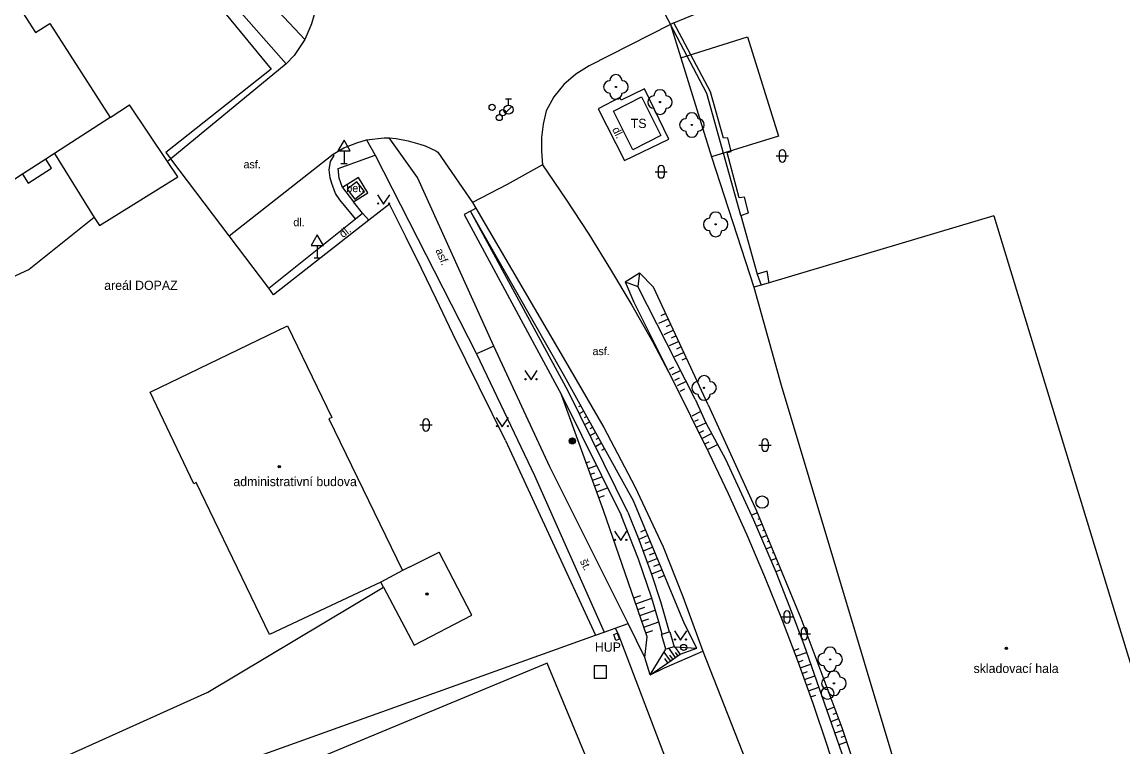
# Model space of a CAD drawing. Extents: x -596024 to -594475, y -1163820 to -1161957.
# Drawn here: x -595712.7 to -595623.3, y -1163619.7 to -1163560.7 of the extents above; entities that cross this region are included whole.
import ezdxf

# ---------------------------------------------------------------- set-up
doc = ezdxf.new("R2010")
doc.units = 0
for name, color, linetype in [('Level 10', 7, 'Continuous'), ('Level 11', 7, 'Continuous'), ('Level 14', 7, 'Continuous'), ('Level 15', 7, 'Continuous'), ('Level 22', 7, 'Continuous'), ('Level 24', 7, 'Continuous'), ('Level 25', 7, 'Continuous'), ('Level 26', 7, 'Continuous'), ('Level 27', 7, 'Continuous'), ('Level 28', 7, 'Continuous'), ('Level 34', 7, 'Continuous'), ('Level 36', 7, 'Continuous'), ('Level 39', 7, 'Continuous'), ('Level 40', 7, 'Continuous'), ('Level 41', 7, 'Continuous'), ('Level 5', 7, 'Continuous'), ('Level 7', 7, 'Continuous'), ('Level 8', 7, 'Continuous')]:
    doc.layers.add(name, color=color, linetype=linetype)

msp = doc.modelspace()

# ---------------------------------------------------------------- linework, layer by layer
at = {"layer": 'Level 10'}
for points in [[(-595688.87, -1163556.85), (-595688.72, -1163558.23), (-595688.85, -1163559.59), (-595689.21, -1163560.91), (-595689.27, -1163561.04), (-595689.77, -1163562.16)], [(-595659.79, -1163560.82), (-595651.7, -1163557.46)], [(-595660.06, -1163560.96), (-595666.67, -1163564.32)], [(-595689.77, -1163562.16), (-595690.63, -1163563.47), (-595691.28, -1163564.14)], [(-595691.28, -1163564.14), (-595700.66, -1163571.88)], [(-595666.67, -1163564.32), (-595667.76, -1163564.99), (-595668.73, -1163565.84), (-595669.53, -1163566.84), (-595670.16, -1163567.96), (-595670.41, -1163569.05), (-595670.54, -1163570.15), (-595670.55, -1163571.26), (-595670.45, -1163572.37)], [(-595687.58, -1163571.57), (-595687.47, -1163571.49), (-595686.6, -1163570.99), (-595685.55, -1163570.56), (-595684.74, -1163570.34)], [(-595684.74, -1163570.34), (-595683.31, -1163570.17), (-595682.92, -1163570.17)], [(-595682.92, -1163570.17), (-595682.33, -1163570.23), (-595681.37, -1163570.41), (-595680.42, -1163570.68), (-595679.98, -1163570.81), (-595679.12, -1163571.23), (-595678.97, -1163571.34)], [(-595678.97, -1163571.34), (-595676.14, -1163575.43)], [(-595700.66, -1163571.88), (-595700.92, -1163572.08)], [(-595695.92, -1163578.13), (-595687.58, -1163571.57)], [(-595670.45, -1163572.37), (-595668.55, -1163575.16), (-595666.7, -1163578), (-595664.92, -1163580.87), (-595663.19, -1163583.78), (-595661.53, -1163586.73), (-595659.94, -1163589.71), (-595656.94, -1163595.77)], [(-595676.14, -1163575.43), (-595675.88, -1163575.88)], [(-595675.88, -1163575.88), (-595668.2, -1163589.01)], [(-595706.87, -1163576.65), (-595712.15, -1163580.88), (-595714.09, -1163581.75)], [(-595668.2, -1163589.01), (-595665.47, -1163593.7), (-595662.95, -1163598.51), (-595660.65, -1163603.42), (-595659.06, -1163607.46)], [(-595656.94, -1163595.77), (-595655.37, -1163599.09), (-595653.86, -1163602.44), (-595652.42, -1163605.82), (-595651.05, -1163609.23), (-595649.74, -1163612.66), (-595648.5, -1163616.12), (-595647.32, -1163619.6), (-595646.21, -1163623.1)], [(-595659.06, -1163607.46), (-595657.43, -1163611.89)], [(-595657.43, -1163611.89), (-595652.52, -1163624.38)]]:
    msp.add_lwpolyline(points, dxfattribs=at)
at = {"layer": 'Level 11'}
for points in [[(-595689.77, -1163562.16), (-595694.42, -1163557.18)], [(-595691.28, -1163564.14), (-595695.54, -1163559.33)], [(-595660.06, -1163560.96), (-595659.23, -1163563.65), (-595656.73, -1163571.71), (-595653.28, -1163582.31)], [(-595659.23, -1163563.65), (-595653.79, -1163561.96), (-595651.29, -1163570.03), (-595656.73, -1163571.71)], [(-595660.19, -1163570.27), (-595662.17, -1163566.18), (-595664.07, -1163567.1), (-595664.17, -1163566.9), (-595665.93, -1163567.8), (-595663.8, -1163572.02), (-595660.19, -1163570.27)], [(-595710.09, -1163571.44), (-595706.87, -1163576.65), (-595706.45, -1163577.3), (-595700.08, -1163573.33), (-595700.92, -1163572.08), (-595704, -1163567.49)], [(-595705.58, -1163568.51), (-595704, -1163567.49)], [(-595684.74, -1163570.34), (-595684.06, -1163571.57)], [(-595674.42, -1163587.09), (-595680.62, -1163573.4), (-595682.92, -1163570.17)], [(-595687.38, -1163571.59), (-595687.47, -1163571.49)], [(-595712.7, -1163573.13), (-595712.23, -1163573.85), (-595710.34, -1163572.63), (-595710.81, -1163571.91)], [(-595692.68, -1163582.39), (-595685.64, -1163576.74), (-595686.91, -1163575.2), (-595687.27, -1163574.69), (-595687.56, -1163573.88), (-595687.71, -1163573.43), (-595687.79, -1163572.78), (-595687.69, -1163572.09), (-595687.38, -1163571.59)], [(-595685.4, -1163573.4), (-595686.71, -1163574.2), (-595686.98, -1163573.45), (-595687.06, -1163572.67), (-595684.06, -1163571.57)], [(-595684.06, -1163571.57), (-595675.81, -1163587.72)], [(-595670.45, -1163572.37), (-595673.32, -1163573.95), (-595676.14, -1163575.43)], [(-595686.71, -1163574.2), (-595685.82, -1163575.38)], [(-595684.64, -1163574.63), (-595685.4, -1163573.4)], [(-595684.57, -1163576.87), (-595685.07, -1163576.28), (-595685.82, -1163575.38), (-595684.64, -1163574.63)], [(-595685.64, -1163576.74), (-595685.07, -1163576.28)], [(-595676.3, -1163576.12), (-595676.82, -1163576.4), (-595668.92, -1163591.05)], [(-595663.53, -1163600.6), (-595668.38, -1163590.77), (-595676.3, -1163576.12)], [(-595674.42, -1163587.09), (-595675.81, -1163587.72)], [(-595663.51, -1163609.65), (-595669.85, -1163596.9), (-595674.42, -1163587.09)], [(-595675.81, -1163587.72), (-595671.1, -1163597.62), (-595665.44, -1163610.35)], [(-595668.92, -1163591.05), (-595664.07, -1163600.84)], [(-595660.73, -1163610.5), (-595661.01, -1163609.52), (-595661.58, -1163607.6), (-595662.67, -1163604.41), (-595664.07, -1163600.84)], [(-595663.53, -1163600.6), (-595662.62, -1163602.81), (-595661.59, -1163605.64), (-595660.87, -1163607.86), (-595660.16, -1163610.33)], [(-595697.64, -1163615.23), (-595683.36, -1163606.7)], [(-595664.56, -1163610.03), (-595663.51, -1163609.65)], [(-595662.14, -1163612.41), (-595663.51, -1163609.65)], [(-595660.79, -1163610.52), (-595660.73, -1163610.5)], [(-595660.43, -1163611.74), (-595660.79, -1163610.52)], [(-595660.73, -1163610.5), (-595660.16, -1163610.33)], [(-595660.16, -1163610.33), (-595660.12, -1163610.32)], [(-595660.12, -1163610.32), (-595659.77, -1163611.55)], [(-595659.77, -1163611.55), (-595660.43, -1163611.74)], [(-595661.71, -1163613.83), (-595662.14, -1163612.41)], [(-595661.71, -1163613.83), (-595660.54, -1163613.24), (-595657.43, -1163611.89)], [(-595717.26, -1163624.05), (-595697.64, -1163615.23)]]:
    msp.add_lwpolyline(points, dxfattribs=at)
at = {"layer": 'Level 14'}
for points in [[(-595676.3, -1163576.12), (-595675.88, -1163575.88)], [(-595657.93, -1163611.64), (-595658.92, -1163609.67), (-595663.06, -1163599.67), (-595668.79, -1163589.34), (-595676.3, -1163576.12)], [(-595663.75, -1163581.87), (-595662.58, -1163581.14)], [(-595662.58, -1163581.14), (-595662.71, -1163582.26)], [(-595662.58, -1163581.14), (-595661.45, -1163582.3)], [(-595663.75, -1163581.87), (-595662.71, -1163582.26)], [(-595663.75, -1163581.87), (-595663.04, -1163583.52), (-595659.94, -1163589.71)], [(-595658.06, -1163591.42), (-595662.71, -1163582.26)], [(-595656.99, -1163591.86), (-595661.45, -1163582.3)], [(-595662.14, -1163612.41), (-595661.96, -1163610.72), (-595665.49, -1163600.46), (-595668.92, -1163591.05)], [(-595658.06, -1163591.42), (-595657.19, -1163593.33), (-595655.6, -1163596.29), (-595653.31, -1163601.23), (-595651.51, -1163605.44), (-595650.19, -1163608.79), (-595649.23, -1163611.34)], [(-595656.99, -1163591.86), (-595653.07, -1163600.48), (-595649.46, -1163609.22), (-595646.15, -1163618.09), (-595643.14, -1163627.06)], [(-595661.71, -1163613.83), (-595660.28, -1163612.84), (-595659.28, -1163612.14), (-595657.93, -1163611.64)], [(-595661.71, -1163613.83), (-595660.43, -1163611.74)], [(-595659.77, -1163611.55), (-595657.93, -1163611.64)], [(-595649.23, -1163611.34), (-595643.68, -1163627.28)]]:
    msp.add_lwpolyline(points, dxfattribs=at)
at = {"layer": 'Level 15'}
for points in [[(-595660.24, -1163584.9), (-595661.02, -1163585.26)], [(-595660.45, -1163584.45), (-595660.84, -1163584.63)], [(-595659.81, -1163585.8), (-595660.59, -1163586.17)], [(-595660.03, -1163585.35), (-595660.42, -1163585.53)], [(-595659.39, -1163586.71), (-595660.16, -1163587.07)], [(-595659.6, -1163586.26), (-595659.99, -1163586.44)], [(-595658.97, -1163587.62), (-595659.72, -1163587.97)], [(-595659.18, -1163587.16), (-595659.56, -1163587.34)], [(-595658.76, -1163588.07), (-595659.13, -1163588.24)], [(-595660.14, -1163588.96), (-595659.78, -1163588.78)], [(-595659.92, -1163589.41), (-595659.2, -1163589.05)], [(-595659.7, -1163589.86), (-595659.34, -1163589.68)], [(-595659.48, -1163590.31), (-595658.77, -1163589.96)], [(-595659.26, -1163590.75), (-595658.9, -1163590.58)], [(-595667.35, -1163591.94), (-595667.53, -1163592.04)], [(-595667.1, -1163592.38), (-595667.48, -1163592.59)], [(-595666.86, -1163592.82), (-595667.06, -1163592.93)], [(-595658.31, -1163592.76), (-595657.61, -1163592.42)], [(-595666.62, -1163593.26), (-595667.04, -1163593.49)], [(-595666.38, -1163593.69), (-595666.6, -1163593.82)], [(-595658.09, -1163593.21), (-595657.78, -1163593.06)], [(-595657.88, -1163593.67), (-595657.19, -1163593.33)], [(-595666.13, -1163594.13), (-595666.6, -1163594.39)], [(-595665.89, -1163594.57), (-595666.13, -1163594.7)], [(-595657.68, -1163594.12), (-595657.36, -1163593.97)], [(-595657.47, -1163594.58), (-595656.72, -1163594.21)], [(-595665.65, -1163595), (-595666.15, -1163595.28)], [(-595665.41, -1163595.44), (-595665.67, -1163595.59)], [(-595657.27, -1163595.03), (-595656.93, -1163594.87)], [(-595657.06, -1163595.49), (-595656.24, -1163595.1)], [(-595666.9, -1163596.58), (-595666.6, -1163596.47)], [(-595666.73, -1163597.05), (-595666.07, -1163596.81)], [(-595666.56, -1163597.52), (-595666.2, -1163597.39)], [(-595666.39, -1163597.99), (-595665.62, -1163597.71)], [(-595666.22, -1163598.46), (-595665.81, -1163598.31)], [(-595666.05, -1163598.93), (-595665.18, -1163598.61)], [(-595665.88, -1163599.4), (-595665.42, -1163599.23)], [(-595653, -1163600.65), (-595653.49, -1163600.85)], [(-595652.62, -1163601.57), (-595653.08, -1163601.77)], [(-595652.81, -1163601.11), (-595652.96, -1163601.18)], [(-595661.89, -1163602.5), (-595662.62, -1163602.81)], [(-595662.08, -1163602.04), (-595662.49, -1163602.21)], [(-595652.24, -1163602.5), (-595652.69, -1163602.69)], [(-595652.43, -1163602.03), (-595652.59, -1163602.1)], [(-595661.5, -1163603.43), (-595662.28, -1163603.76)], [(-595661.69, -1163602.97), (-595662.14, -1163603.15)], [(-595651.86, -1163603.42), (-595652.3, -1163603.61)], [(-595652.05, -1163602.96), (-595652.2, -1163603.02)], [(-595661.12, -1163604.35), (-595661.92, -1163604.69)], [(-595661.31, -1163603.89), (-595661.78, -1163604.09)], [(-595651.48, -1163604.35), (-595651.91, -1163604.52)], [(-595651.67, -1163603.88), (-595651.8, -1163603.94)], [(-595660.74, -1163605.28), (-595661.59, -1163605.64)], [(-595660.93, -1163604.82), (-595661.43, -1163605.02)], [(-595651.09, -1163605.27), (-595651.51, -1163605.44)], [(-595651.28, -1163604.81), (-595651.44, -1163604.87)], [(-595660.55, -1163605.74), (-595661.07, -1163605.96)], [(-595663.04, -1163607.57), (-595662.46, -1163607.37)], [(-595662.88, -1163608.05), (-595661.58, -1163607.6)], [(-595662.72, -1163608.52), (-595662.13, -1163608.32)], [(-595662.56, -1163608.99), (-595661.29, -1163608.56)], [(-595662.39, -1163609.46), (-595661.81, -1163609.26)], [(-595662.23, -1163609.94), (-595661.01, -1163609.52)], [(-595662.07, -1163610.41), (-595661.48, -1163610.21)], [(-595659.66, -1163612.41), (-595660.17, -1163611.67)], [(-595659.28, -1163612.14), (-595659.68, -1163611.55)], [(-595650.04, -1163611.84), (-595649.61, -1163611.68)], [(-595660.07, -1163612.69), (-595660.57, -1163611.97)], [(-595660.28, -1163612.84), (-595660.51, -1163612.5)], [(-595659.86, -1163612.55), (-595660.1, -1163612.21)], [(-595659.45, -1163612.26), (-595659.64, -1163612)], [(-595649.87, -1163612.31), (-595649, -1163611.99)], [(-595649.69, -1163612.78), (-595649.27, -1163612.62)], [(-595649.52, -1163613.25), (-595648.67, -1163612.94)], [(-595649.35, -1163613.72), (-595648.93, -1163613.56)], [(-595649.18, -1163614.19), (-595648.34, -1163613.89)], [(-595649.01, -1163614.66), (-595648.6, -1163614.51)], [(-595648.84, -1163615.13), (-595648.01, -1163614.83)], [(-595648.68, -1163615.6), (-595648.26, -1163615.46)], [(-595646.75, -1163616.46), (-595647.37, -1163616.68)], [(-595646.58, -1163616.93), (-595646.88, -1163617.04)], [(-595646.4, -1163617.4), (-595647.04, -1163617.63)], [(-595646.23, -1163617.86), (-595646.55, -1163617.98)], [(-595646.06, -1163618.34), (-595646.71, -1163618.57)], [(-595645.9, -1163618.81), (-595646.22, -1163618.92)], [(-595645.75, -1163619.28), (-595646.39, -1163619.51)]]:
    msp.add_lwpolyline(points, dxfattribs=at)
at = {"layer": 'Level 22'}
for centre in [(-595664.49, -1163566.03), (-595660.91, -1163567.26), (-595658.32, -1163569.12), (-595656.39, -1163577.2), (-595657.33, -1163590.49), (-595647.09, -1163612.56), (-595646.78, -1163614.51)]:
    msp.add_circle(centre, 0.05, dxfattribs=at)
for centre, start, end in [((-595664.49, -1163565.53), 0, 180), ((-595664.99, -1163566.03), 90, 270), ((-595663.99, -1163566.03), 270, 90), ((-595664.49, -1163566.53), 180, 0), ((-595661.41, -1163567.26), 90, 270), ((-595660.91, -1163566.76), 0, 180), ((-595660.41, -1163567.26), 270, 90), ((-595660.91, -1163567.76), 180, 0), ((-595658.82, -1163569.12), 90, 270), ((-595658.32, -1163568.62), 0, 180), ((-595657.82, -1163569.12), 270, 90), ((-595658.32, -1163569.62), 180, 0), ((-595656.89, -1163577.2), 90, 270), ((-595656.39, -1163576.7), 0, 180), ((-595655.89, -1163577.2), 270, 90), ((-595656.39, -1163577.7), 180, 0), ((-595657.83, -1163590.49), 90, 270), ((-595657.33, -1163589.99), 0, 180), ((-595656.83, -1163590.49), 270, 90), ((-595657.33, -1163590.99), 180, 0), ((-595647.09, -1163612.06), 0, 180), ((-595647.59, -1163612.56), 90, 270), ((-595646.59, -1163612.56), 270, 90), ((-595647.09, -1163613.06), 180, 0), ((-595646.78, -1163614.01), 0, 180), ((-595647.28, -1163614.51), 90, 270), ((-595646.28, -1163614.51), 270, 90), ((-595646.78, -1163615.01), 180, 0)]:
    msp.add_arc(centre, 0.5, start, end, dxfattribs=at)
at = {"layer": 'Level 24'}
msp.add_lwpolyline([(-595664.39, -1163610.44), (-595664.21, -1163610.93), (-595664.49, -1163611.03), (-595664.67, -1163610.54), (-595664.39, -1163610.44)], dxfattribs=at)
at = {"layer": 'Level 25'}
for radius in [0.25, 0.2, 0.15, 0.1, 0.05]:
    msp.add_circle((-595668.03, -1163594.8), radius, dxfattribs=at)
at = {"layer": 'Level 26'}
for points in [[(-595685.708, -1163575.142), (-595684.918, -1163574.528), (-595685.532, -1163573.738), (-595686.322, -1163574.352)], [(-595666.26, -1163614.08), (-595665.26, -1163614.08), (-595665.26, -1163613.08), (-595666.26, -1163613.08)]]:
    msp.add_lwpolyline(points, close=True, dxfattribs=at)
at = {"layer": 'Level 27'}
for centre in [(-595652.62, -1163599.78), (-595647.3, -1163615.32)]:
    msp.add_circle(centre, 0.5, dxfattribs=at)
at = {"layer": 'Level 28'}
for p, q in [((-595673.47, -1163567.005), (-595672.97, -1163567.005)), ((-595673.22, -1163567.505), (-595673.22, -1163567.005)), ((-595673.478, -1163568.152), (-595672.948, -1163567.622))]:
    msp.add_line(p, q, dxfattribs=at)
for centre, radius in [((-595674.55, -1163567.69), 0.25), ((-595673.68, -1163568.12), 0.25), ((-595673.22, -1163567.88), 0.375), ((-595673.97, -1163568.52), 0.25), ((-595658.99, -1163611.59), 0.25)]:
    msp.add_circle(centre, radius, dxfattribs=at)
at = {"layer": 'Level 34'}
for p, q in [((-595686.58, -1163571.232), (-595686.58, -1163572.25)), ((-595686.83, -1163572.25), (-595686.33, -1163572.25)), ((-595688.75, -1163578.912), (-595688.75, -1163579.93)), ((-595689, -1163579.93), (-595688.5, -1163579.93))]:
    msp.add_line(p, q, dxfattribs=at)
for points in [[(-595687.08, -1163571.232), (-595686.08, -1163571.232), (-595686.58, -1163570.366)], [(-595689.25, -1163578.912), (-595688.25, -1163578.912), (-595688.75, -1163578.046)]]:
    msp.add_lwpolyline(points, close=True, dxfattribs=at)
at = {"layer": 'Level 36'}
for p, q in [((-595651.226, -1163571.386), (-595651.226, -1163571.886)), ((-595650.726, -1163571.386), (-595650.726, -1163571.886)), ((-595651.476, -1163571.636), (-595650.476, -1163571.636)), ((-595661.316, -1163572.926), (-595660.316, -1163572.926)), ((-595661.066, -1163572.676), (-595661.066, -1163573.176)), ((-595660.566, -1163572.676), (-595660.566, -1163573.176)), ((-595680.426, -1163593.506), (-595679.426, -1163593.506)), ((-595680.176, -1163593.256), (-595680.176, -1163593.756)), ((-595679.676, -1163593.256), (-595679.676, -1163593.756)), ((-595652.876, -1163595.146), (-595651.876, -1163595.146)), ((-595652.626, -1163594.896), (-595652.626, -1163595.396)), ((-595652.126, -1163594.896), (-595652.126, -1163595.396)), ((-595651.106, -1163609.116), (-595650.106, -1163609.116)), ((-595650.856, -1163608.866), (-595650.856, -1163609.366)), ((-595650.356, -1163608.866), (-595650.356, -1163609.366)), ((-595649.696, -1163610.476), (-595648.696, -1163610.476)), ((-595649.446, -1163610.226), (-595649.446, -1163610.726)), ((-595648.946, -1163610.226), (-595648.946, -1163610.726))]:
    msp.add_line(p, q, dxfattribs=at)
for points in [[(-595683.86, -1163574.8), (-595683.36, -1163575.55), (-595682.86, -1163574.8)], [(-595671.89, -1163589.09), (-595671.39, -1163589.84), (-595670.89, -1163589.09)], [(-595674.22, -1163592.9), (-595673.72, -1163593.65), (-595673.22, -1163592.9)], [(-595664.6, -1163602.14), (-595664.1, -1163602.89), (-595663.6, -1163602.14)], [(-595659.74, -1163610.25), (-595659.24, -1163611), (-595658.74, -1163610.25)]]:
    msp.add_lwpolyline(points, dxfattribs=at)
for centre in [(-595683.81, -1163575.5), (-595682.911, -1163575.5), (-595671.84, -1163589.79), (-595670.941, -1163589.79), (-595674.17, -1163593.6), (-595673.271, -1163593.6), (-595664.55, -1163602.84), (-595663.651, -1163602.84), (-595659.69, -1163610.95), (-595658.791, -1163610.95)]:
    msp.add_circle(centre, 0.05, dxfattribs=at)
for centre, start, end in [((-595650.976, -1163571.386), 0, 180), ((-595660.816, -1163572.676), 0, 180), ((-595650.976, -1163571.886), 180, 0), ((-595660.816, -1163573.176), 180, 0), ((-595679.926, -1163593.256), 0, 180), ((-595679.926, -1163593.756), 180, 0), ((-595652.376, -1163594.896), 0, 180), ((-595652.376, -1163595.396), 180, 0), ((-595650.606, -1163608.866), 0, 180), ((-595650.606, -1163609.366), 180, 0), ((-595649.196, -1163610.226), 0, 180), ((-595649.196, -1163610.726), 180, 0)]:
    msp.add_arc(centre, 0.25, start, end, dxfattribs=at)
at = {"layer": 'Level 39'}
for centre, radius in [((-595691.84, -1163596.89), 0.09), ((-595691.84, -1163596.89), 0.0398), ((-595679.84, -1163607.24), 0.09), ((-595679.84, -1163607.24), 0.0398), ((-595632.77, -1163611.67), 0.09), ((-595632.77, -1163611.67), 0.0398)]:
    msp.add_circle(centre, radius, dxfattribs=at)
at = {"layer": 'Level 5'}
for points in [[(-595713.15, -1163559.25), (-595711.63, -1163561.6)], [(-595711.63, -1163561.6), (-595710.48, -1163560.86)], [(-595710.48, -1163560.86), (-595705.58, -1163568.51)], [(-595660.83, -1163569.98), (-595663.13, -1163571.13), (-595663.99, -1163569.42), (-595664.7, -1163568), (-595662.41, -1163566.83), (-595660.83, -1163569.98)], [(-595705.58, -1163568.51), (-595710.09, -1163571.44)], [(-595710.09, -1163571.44), (-595710.81, -1163571.91)], [(-595710.81, -1163571.91), (-595712.7, -1163573.13)], [(-595712.7, -1163573.13), (-595717.6, -1163576.32)], [(-595633.79, -1163576.5), (-595652.03, -1163581.94)], [(-595633.79, -1163576.5), (-595623.7, -1163609.65)], [(-595652.69, -1163582.13), (-595653.28, -1163582.31)], [(-595652.03, -1163581.94), (-595652.69, -1163582.13)], [(-595653.28, -1163582.31), (-595651.07, -1163590.27)], [(-595702.34, -1163590.83), (-595691.18, -1163585.44)], [(-595691.18, -1163585.44), (-595687.57, -1163592.91)], [(-595651.07, -1163590.27), (-595635.41, -1163642.55)], [(-595698.78, -1163598.28), (-595702.34, -1163590.83)], [(-595687.57, -1163592.91), (-595687.8, -1163593.02)], [(-595687.8, -1163593.02), (-595681.83, -1163605.33)], [(-595698.6, -1163598.19), (-595698.78, -1163598.28)], [(-595692.62, -1163610.53), (-595698.6, -1163598.19)], [(-595681.29, -1163605.06), (-595678.86, -1163603.85)], [(-595676.19, -1163608.96), (-595678.86, -1163603.85)], [(-595681.83, -1163605.33), (-595683.58, -1163606.28)], [(-595681.29, -1163605.06), (-595681.83, -1163605.33)], [(-595683.58, -1163606.28), (-595692.62, -1163610.53)], [(-595683.36, -1163606.7), (-595683.58, -1163606.28)], [(-595683.36, -1163606.7), (-595680.89, -1163611.42)], [(-595680.89, -1163611.42), (-595676.19, -1163608.96)], [(-595623.7, -1163609.65), (-595620.62, -1163619.61)], [(-595670.09, -1163612.86), (-595691.98, -1163621.98)], [(-595666.69, -1163621.03), (-595670.09, -1163612.86)]]:
    msp.add_lwpolyline(points, dxfattribs=at)
at = {"layer": 'Level 7'}
for points in [[(-595741.07, -1163559.59), (-595717.2, -1163542.53), (-595713.05, -1163539.56), (-595692.51, -1163564.58), (-595701.06, -1163571.37), (-595700.66, -1163571.88)], [(-595659.79, -1163560.82), (-595660.06, -1163560.96)], [(-595654.34, -1163576.47), (-595653.72, -1163576.26), (-595654.04, -1163574.98), (-595654.47, -1163575.04), (-595655.46, -1163571.36), (-595655.13, -1163571.29), (-595655.39, -1163570.16), (-595655.75, -1163570.19), (-595656.82, -1163566.43), (-595659.79, -1163560.82)], [(-595654.34, -1163576.47), (-595657.1, -1163566.55), (-595660.06, -1163560.96)], [(-595680.29, -1163580.78), (-595681.52, -1163578.28), (-595682.89, -1163575.56), (-595684.57, -1163576.87), (-595692.3, -1163582.94), (-595692.68, -1163582.39), (-595695.92, -1163578.13)], [(-595677.73, -1163586.09), (-595679.1, -1163583.25), (-595680.29, -1163580.78)], [(-595652.03, -1163581.94), (-595652.21, -1163581.01), (-595653.02, -1163581.24)], [(-595653.02, -1163581.24), (-595652.69, -1163582.13)], [(-595673.47, -1163594.77), (-595677.73, -1163586.09)], [(-595673.47, -1163594.77), (-595666.14, -1163610.6)], [(-595714.69, -1163628.02), (-595666.14, -1163610.6)], [(-595666.14, -1163610.6), (-595665.44, -1163610.35)], [(-595665.44, -1163610.35), (-595664.56, -1163610.03)], [(-595664.56, -1163610.03), (-595664.34, -1163610.43), (-595660.47, -1163620.61)]]:
    msp.add_lwpolyline(points, dxfattribs=at)
at = {"layer": 'Level 8'}
for points in [[(-595663.25, -1163554.94), (-595660.06, -1163560.96)], [(-595695.92, -1163578.13), (-595700.66, -1163571.88)], [(-595654.34, -1163576.47), (-595653.02, -1163581.24)]]:
    msp.add_lwpolyline(points, dxfattribs=at)

# ---------------------------------------------------------------- texts
at = {"layer": 'Level 40'}
for s, rotation, p in [('dl.', 296.78187, (-595664.82, -1163569.48)), ('dl.', 38.74902, (-595686.66, -1163578.33)), ('asf.', 292.76, (-595679.16, -1163579.31)), ('št.', 295.19, (-595667.43, -1163604.58))]:
    msp.add_text(s, height=0.65, rotation=rotation, dxfattribs=at).set_placement(p)
for s, p in [('asf.', (-595694.74, -1163572.64)), ('bet.', (-595686.39, -1163574.58)), ('dl.', (-595690.7, -1163577.35)), ('asf.', (-595666.39, -1163587.83))]:
    msp.add_text(s, height=0.65, dxfattribs=at).set_placement(p)
at = {"layer": 'Level 41'}
for s, p in [('TS', (-595663.29, -1163569.37)), ('areál DOPAZ', (-595706.06, -1163582.53)), ('administrativní budova', (-595695.57, -1163598.48)), ('HUP', (-595666.2, -1163611.94)), ('skladovací hala', (-595635.44, -1163613.67))]:
    msp.add_text(s, height=0.75, dxfattribs=at).set_placement(p)

doc.saveas('drawing.dxf')
